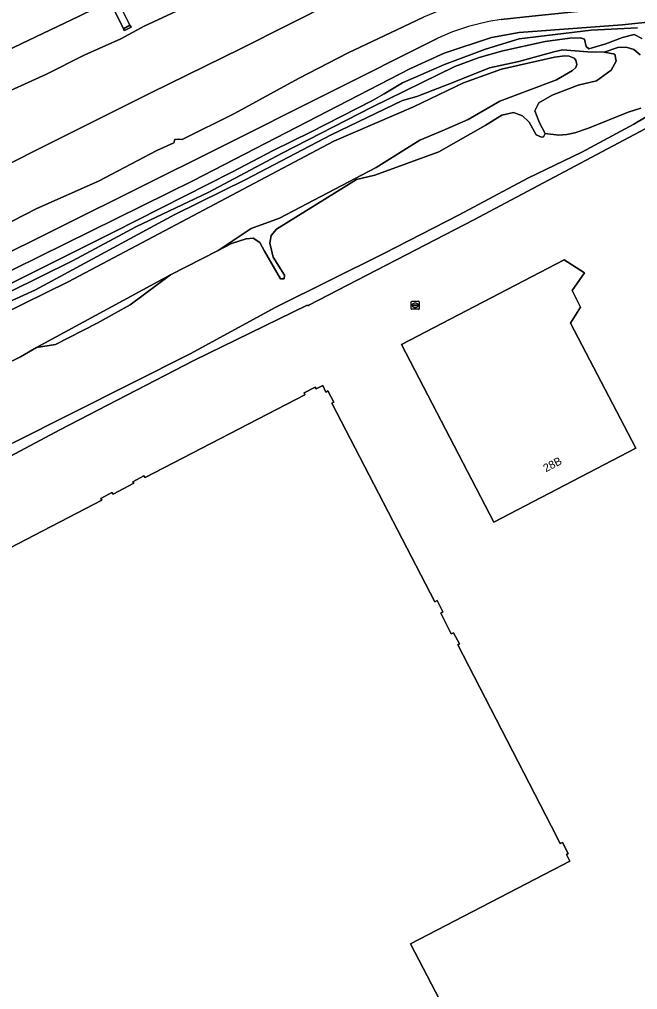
# Model space of a CAD drawing. Extents: x 156702 to 158052, y 387630 to 388992.
# Drawn here: x 157073.3 to 157150.5, y 388333.6 to 388454.8 of the extents above; entities that cross this region are included whole.
import ezdxf

# ---------------------------------------------------------------- set-up
doc = ezdxf.new("R2010")
doc.units = 0
for name, color, linetype in [('IMGEO_Berm_groen', 7, 'Continuous'), ('IMGEO_Erf', 7, 'Continuous'), ('IMGEO_Grasland_overig', 7, 'Continuous'), ('IMGEO_Groenvoorziening', 7, 'Continuous'), ('IMGEO_Meer_plas_ven_vijver', 7, 'Continuous'), ('IMGEO_Muur', 7, 'Continuous'), ('IMGEO_Oever', 7, 'Continuous'), ('IMGEO_Pand', 7, 'Continuous'), ('IMGEO_Pand_nummerreeks', 7, 'Continuous'), ('IMGEO_Rijbaan_autosnelweg', 7, 'Continuous'), ('IMGEO_Rioolput', 7, 'Continuous'), ('IMGEO_Waterloop', 7, 'Continuous')]:
    doc.layers.add(name, color=color, linetype=linetype)

msp = doc.modelspace()

# ---------------------------------------------------------------- linework, layer by layer
at = {"layer": 'IMGEO_Berm_groen'}
for points in [[(157160.5, 388495.47), (157143.49, 388486.54), (157126.49, 388477.73), (157115.61, 388472.2), (157107.09, 388468.04), (157098.43, 388463.83), (157088.31, 388458.89), (157085.42, 388457.48), (157087.1, 388454.09), (157087.25, 388453.82), (157086.44, 388453.42), (157086.29, 388453.63), (157084.62, 388457.1), (157080.78, 388455.23), (157068.07, 388449.18)], [(157069.84, 388444.87), (157076.7, 388447.98), (157081.4, 388450.32), (157085.97, 388452.38), (157088.9, 388453.97), (157093.57, 388456.14), (157099.85, 388459.39), (157105.26, 388462.22), (157111.24, 388465.12), (157116.38, 388467.75), (157122.62, 388470.79), (157129, 388473.86), (157140.1, 388479.66), (157146.34, 388482.76), (157152.81, 388486.02)]]:
    msp.add_lwpolyline(points, dxfattribs=at)
for points in [[(157087.1, 388454.09), (157085.42, 388457.48), (157084.62, 388457.1), (157086.29, 388453.63)], [(157086.29, 388453.63), (157086.44, 388453.42), (157087.25, 388453.82), (157087.1, 388454.09)]]:
    msp.add_lwpolyline(points, close=True, dxfattribs=at)
at = {"layer": 'IMGEO_Erf'}
for points in [[(157152.82, 388441.83), (157130.07, 388429.76), (157109.47, 388419.1), (157109.33, 388419.03), (157109.23, 388419.11), (157095.1, 388412.16), (157078.36, 388403.52), (157064.03, 388395.89), (157049.06, 388388.29), (157034.33, 388380.44), (156984.42, 388354.41), (156978.86, 388351.25), (156969.37, 388344.28), (156961.89, 388339.16), (156947.52, 388329.05)], [(157063.61, 388384.35), (157083.58, 388394.73), (157083.49, 388394.95), (157084.87, 388395.68), (157085.02, 388395.46), (157087.58, 388396.83), (157087.49, 388397.01), (157088.86, 388397.76), (157089.01, 388397.56), (157108.97, 388407.9), (157108.87, 388408.12), (157110.25, 388408.85), (157110.39, 388408.64), (157111.21, 388409.06), (157111.6, 388408.23), (157111.84, 388408.37), (157112.57, 388406.98), (157112.35, 388406.86), (157125.2, 388382.02), (157125.47, 388382.17), (157126.19, 388380.78), (157125.96, 388380.6), (157127.25, 388378.01), (157127.51, 388378.15), (157128.29, 388376.79), (157128.05, 388376.66), (157139.73, 388354.04), (157140.87, 388351.83), (157141.15, 388351.96), (157141.87, 388350.57), (157141.66, 388350.45), (157142.08, 388349.62), (157140.07, 388348.58), (157139.9, 388348.49), (157122.17, 388339.28), (157131.58, 388321.18)]]:
    msp.add_lwpolyline(points, dxfattribs=at)
msp.add_lwpolyline([(157132.56, 388391.97), (157121.02, 388414.18), (157141.37, 388424.74), (157143.88, 388423.15), (157142.36, 388420.93), (157143.4, 388418.86), (157142.15, 388416.84), (157150.3, 388401.22)], close=True, dxfattribs=at)
at = {"layer": 'IMGEO_Grasland_overig'}
for points in [[(157152.81, 388486.02), (157146.34, 388482.76), (157140.1, 388479.66), (157129, 388473.86), (157122.62, 388470.79), (157116.38, 388467.75), (157111.24, 388465.12), (157105.26, 388462.22), (157099.85, 388459.39), (157093.57, 388456.14), (157088.9, 388453.97), (157085.97, 388452.38), (157081.4, 388450.32), (157076.7, 388447.98), (157069.84, 388444.87)], [(157069.74, 388435.65), (157078.33, 388439.91), (157089.74, 388445.65), (157100.99, 388451.19), (157112.74, 388457.1), (157119.87, 388461.01), (157121.97, 388462.16), (157126.21, 388464.17), (157130.93, 388466.75), (157132.49, 388467.79), (157138.94, 388471.1), (157147.55, 388475.2), (157155.52, 388479.47)], [(157155.52, 388479.47), (157147.55, 388475.2), (157138.94, 388471.1), (157132.49, 388467.79), (157130.93, 388466.75), (157126.21, 388464.17), (157121.97, 388462.16), (157119.87, 388461.01), (157112.74, 388457.1), (157100.99, 388451.19), (157089.74, 388445.65), (157078.33, 388439.91), (157069.74, 388435.65)], [(157066.27, 388426.45), (157075.5, 388431.16), (157083.19, 388434.61), (157090.49, 388438.41), (157092.58, 388439.37), (157092.72, 388439.79), (157093.15, 388439.83), (157093.63, 388439.78), (157100.18, 388443.04), (157108.16, 388447.41), (157114.38, 388450.61), (157120.44, 388453.52), (157123.78, 388455.08)]]:
    msp.add_lwpolyline(points, dxfattribs=at)
at = {"layer": 'IMGEO_Groenvoorziening'}
for points in [[(157150.53, 388453.74), (157144.73, 388453.45), (157135.72, 388452.37), (157131.52, 388451.07), (157126.4, 388449.19), (157121.15, 388446.88), (157118.86, 388445.5), (157117.42, 388444.68), (157109.68, 388440.71), (157105.01, 388438.44), (157099.83, 388435.72), (157085.05, 388428.2), (157058.57, 388415.01)], [(157151.07, 388452.43), (157150.11, 388452.9), (157148.65, 388452.53), (157146.54, 388451.76), (157144.44, 388451.11), (157144.11, 388451.42), (157143.91, 388452.33), (157143.38, 388452.51), (157142.07, 388452.46), (157138.96, 388452.04), (157133.71, 388450.9), (157130.72, 388450.05), (157127.7, 388448.93), (157117.32, 388443.85), (157106.12, 388438.08), (157096.87, 388433.19), (157087.93, 388428.94), (157079.92, 388424.62), (157060.3, 388414.92)], [(157060.3, 388414.92), (157079.92, 388424.62), (157087.93, 388428.94), (157096.87, 388433.19), (157106.12, 388438.08), (157117.32, 388443.85), (157127.7, 388448.93), (157130.72, 388450.05), (157133.71, 388450.9), (157138.96, 388452.04), (157142.07, 388452.46), (157143.38, 388452.51), (157143.91, 388452.33), (157144.11, 388451.42), (157144.44, 388451.11), (157146.54, 388451.76), (157148.65, 388452.53), (157150.11, 388452.9), (157151.07, 388452.43)], [(157068.59, 388417.98), (157075.32, 388421.02), (157092.73, 388430.42), (157101.58, 388434.8), (157112.26, 388440.37), (157121.16, 388444.67), (157122.94, 388445.16), (157127.55, 388446.95), (157132.02, 388448.77), (157135.68, 388449.54), (157140.08, 388450.74), (157141.15, 388451), (157144.31, 388450.76), (157146.36, 388450.73), (157148.05, 388451.31), (157149.1, 388451.34), (157150.04, 388451.05), (157150.86, 388450.39)], [(157150.86, 388450.39), (157150.04, 388451.05), (157149.1, 388451.34), (157148.05, 388451.31), (157146.36, 388450.73), (157147.66, 388450.45), (157147.86, 388449.6), (157147.21, 388448.46), (157145.41, 388447.15), (157143.11, 388446.58), (157139.85, 388445.35), (157138.19, 388444.36), (157137.67, 388443.38), (157138.29, 388441.88), (157138.96, 388440.56), (157140.68, 388440.35), (157141.68, 388440.42), (157142.69, 388440.62), (157144.4, 388441.21), (157149.35, 388443.22), (157150.91, 388443.7)], [(157150.91, 388443.7), (157149.35, 388443.22), (157144.4, 388441.21), (157142.69, 388440.62), (157141.68, 388440.42), (157140.68, 388440.35), (157138.96, 388440.56), (157138.77, 388440.12), (157138.51, 388440.07), (157137.84, 388440.38), (157136.99, 388441.96), (157136.13, 388442.77), (157135.01, 388443.17), (157133.55, 388442.82), (157131.47, 388441.55), (157125.69, 388438.25), (157117.71, 388435.34), (157115.4, 388434.8), (157105.43, 388428.59), (157104.76, 388427.79), (157104.58, 388426.84), (157105, 388425.08), (157106.41, 388422.84), (157106.36, 388422.39), (157105.93, 388422.4), (157103.9, 388425.84), (157103.35, 388426.92), (157102.51, 388427.47), (157101.65, 388427.37), (157099.81, 388426.79), (157098.15, 388425.94), (157092.17, 388422.87), (157087.13, 388419.14), (157083.02, 388416.86), (157077.83, 388414.16), (157075.43, 388413.81), (157073.44, 388412.64), (157071.4, 388411.64)], [(157072.45, 388401.84), (157094.62, 388413.03), (157105.33, 388418.84), (157118.83, 388425.54), (157128.24, 388430.4), (157136.83, 388434.95), (157143.57, 388438.2), (157150.04, 388441.72), (157153.84, 388443.97)], [(157153.84, 388443.97), (157150.04, 388441.72), (157143.57, 388438.2), (157136.83, 388434.95), (157128.24, 388430.4), (157118.83, 388425.54), (157105.33, 388418.84), (157094.62, 388413.03), (157072.45, 388401.84)], [(156947.52, 388329.05), (156961.89, 388339.16), (156969.37, 388344.28), (156978.86, 388351.25), (156984.42, 388354.41), (157034.33, 388380.44), (157049.06, 388388.29), (157064.03, 388395.89), (157078.36, 388403.52), (157095.1, 388412.16), (157109.23, 388419.11), (157109.33, 388419.03), (157109.47, 388419.1), (157130.07, 388429.76), (157152.82, 388441.83)]]:
    msp.add_lwpolyline(points, dxfattribs=at)
at = {"layer": 'IMGEO_Meer_plas_ven_vijver'}
msp.add_lwpolyline([(157071.4, 388411.64), (157073.44, 388412.64), (157075.43, 388413.81), (157092.17, 388422.87), (157098.15, 388425.94), (157102.27, 388428.67), (157105.81, 388429.95), (157117.86, 388436.3), (157123.34, 388439.7), (157126.13, 388440.87), (157129.37, 388442.31), (157133.3, 388444.6), (157140.41, 388447.25), (157141.91, 388448.13), (157142.41, 388448.44), (157142.79, 388448.79), (157142.94, 388449.18), (157142.8, 388449.72), (157142.61, 388449.96), (157141.97, 388450.23), (157141.43, 388450.26), (157140.15, 388450.09), (157133.53, 388448.57), (157128.76, 388446.88), (157122.54, 388443.87), (157112.6, 388439.57), (157079.41, 388422), (157037.94, 388401.59)], dxfattribs=at)
at = {"layer": 'IMGEO_Muur'}
for points in [[(157152.82, 388441.83), (157130.07, 388429.76), (157109.47, 388419.1)], [(157109.47, 388419.1), (157109.33, 388419.03), (157109.23, 388419.11), (157095.1, 388412.16), (157078.36, 388403.52), (157064.03, 388395.89), (157049.06, 388388.29), (157034.33, 388380.44), (156984.42, 388354.41), (156978.86, 388351.25), (156969.37, 388344.28), (156961.89, 388339.16), (156947.52, 388329.05), (156882.49, 388283.2), (156865.15, 388270.87)]]:
    msp.add_lwpolyline(points, dxfattribs=at)
at = {"layer": 'IMGEO_Oever'}
for points in [[(157133.49, 388454.81), (157137.35, 388455.22), (157153.57, 388456.86), (157162.89, 388457.93), (157183.71, 388461.71), (157211.43, 388467.66), (157226.83, 388470.95), (157245.19, 388475.38), (157258.29, 388478.91), (157268.93, 388482.36), (157286.01, 388488.52), (157291.43, 388490.7), (157301.62, 388494.35), (157316.85, 388498.87), (157327.53, 388501.54), (157364.41, 388510.86)], [(157331.26, 388500.77), (157321.07, 388498.47), (157311.96, 388495.93), (157303.46, 388493.38), (157294.26, 388490.01), (157269.16, 388480.32), (157255.73, 388475.57), (157234.03, 388469.8), (157227.42, 388468.47), (157206.21, 388464.02), (157191.75, 388460.81), (157177.09, 388457.97), (157166.17, 388455.97), (157148.59, 388454.12), (157135.71, 388453.17), (157132.29, 388452.56), (157126.35, 388450.57), (157122.08, 388448.64), (157095.06, 388434.67), (157062.94, 388418.86), (157022.7, 388398.41), (156983.8, 388379.68), (156952.39, 388365.84), (156912.72, 388349.17)], [(157158.14, 388458.85), (157145.46, 388457.52), (157139.03, 388456.62), (157136.77, 388456.39), (157131.69, 388456.43), (157129.83, 388456.52), (157127.69, 388456.32), (157125.7, 388455.86), (157123.78, 388455.08), (157120.44, 388453.52), (157114.38, 388450.61), (157108.16, 388447.41), (157100.18, 388443.04), (157093.63, 388439.78), (157093.15, 388439.83), (157092.72, 388439.79), (157092.58, 388439.37), (157090.49, 388438.41), (157083.19, 388434.61), (157075.5, 388431.16), (157066.27, 388426.45)], [(157058.57, 388415.01), (157085.05, 388428.2), (157099.83, 388435.72), (157105.01, 388438.44), (157109.68, 388440.71), (157117.42, 388444.68), (157118.86, 388445.5), (157121.15, 388446.88), (157126.4, 388449.19), (157131.52, 388451.07), (157135.72, 388452.37), (157144.73, 388453.45), (157150.53, 388453.74)], [(156860.99, 388280.79), (156849.65, 388298.94), (156841.49, 388312.58), (156839.71, 388315.71), (156837.04, 388320.29), (156836.88, 388321.3), (156837.18, 388321.85), (156837.84, 388322.55), (156839.05, 388323.06), (156841.72, 388323.6), (156843.92, 388323.76), (156875.13, 388336.49), (156912.34, 388351.81), (156949.18, 388367.37), (156982.81, 388381.99), (157017.47, 388398.46), (157045.56, 388412.79), (157068.76, 388424.09), (157098.17, 388438.71), (157125.48, 388452.42)], [(157037.94, 388401.59), (157079.41, 388422), (157112.6, 388439.57), (157122.54, 388443.87), (157128.76, 388446.88), (157133.53, 388448.57), (157140.15, 388450.09), (157141.43, 388450.26), (157141.97, 388450.23), (157142.61, 388449.96), (157142.8, 388449.72), (157142.94, 388449.18), (157142.79, 388448.79), (157142.41, 388448.44), (157141.91, 388448.13), (157140.41, 388447.25), (157133.3, 388444.6), (157129.37, 388442.31), (157126.13, 388440.87), (157123.34, 388439.7), (157117.86, 388436.3), (157105.81, 388429.95), (157102.27, 388428.67), (157098.15, 388425.94), (157099.81, 388426.79), (157101.65, 388427.37), (157102.51, 388427.47), (157103.35, 388426.92), (157103.9, 388425.84), (157105.93, 388422.4), (157106.36, 388422.39), (157106.41, 388422.84), (157105, 388425.08), (157104.58, 388426.84), (157104.76, 388427.79), (157105.43, 388428.59), (157115.4, 388434.8), (157117.71, 388435.34), (157125.69, 388438.25), (157131.47, 388441.55), (157133.55, 388442.82), (157135.01, 388443.17), (157136.13, 388442.77), (157136.99, 388441.96), (157137.84, 388440.38), (157138.51, 388440.07), (157138.77, 388440.12), (157138.96, 388440.56), (157138.29, 388441.88), (157137.67, 388443.38), (157138.19, 388444.36), (157139.85, 388445.35), (157143.11, 388446.58), (157145.41, 388447.15), (157147.21, 388448.46), (157147.86, 388449.6), (157147.66, 388450.45), (157146.36, 388450.73), (157144.31, 388450.76), (157141.15, 388451), (157140.08, 388450.74), (157135.68, 388449.54), (157132.02, 388448.77), (157127.55, 388446.95), (157122.94, 388445.16), (157121.16, 388444.67), (157112.26, 388440.37), (157101.58, 388434.8), (157092.73, 388430.42), (157075.32, 388421.02), (157068.59, 388417.98)]]:
    msp.add_lwpolyline(points, dxfattribs=at)
msp.add_lwpolyline([(157087.13, 388419.14), (157092.17, 388422.87), (157075.43, 388413.81), (157077.83, 388414.16), (157083.02, 388416.86)], close=True, dxfattribs=at)
msp.add_arc((157137.61, 388426.29), 28.81, 98.225, 114.9016, dxfattribs=at)
at = {"layer": 'IMGEO_Pand'}
msp.add_lwpolyline([(157150.3, 388401.22), (157142.15, 388416.84), (157143.4, 388418.86), (157142.36, 388420.93), (157143.88, 388423.15), (157141.37, 388424.74), (157121.02, 388414.18), (157132.56, 388391.97)], close=True, dxfattribs=at)
msp.add_lwpolyline([(157131.58, 388321.18), (157122.17, 388339.28), (157139.9, 388348.49), (157140.07, 388348.58), (157142.08, 388349.62), (157141.66, 388350.45), (157141.87, 388350.57), (157141.15, 388351.96), (157140.87, 388351.83), (157139.73, 388354.04), (157128.05, 388376.66), (157128.29, 388376.79), (157127.51, 388378.15), (157127.25, 388378.01), (157125.96, 388380.6), (157126.19, 388380.78), (157125.47, 388382.17), (157125.2, 388382.02), (157112.35, 388406.86), (157112.57, 388406.98), (157111.84, 388408.37), (157111.6, 388408.23), (157111.21, 388409.06), (157110.39, 388408.64), (157110.25, 388408.85), (157108.87, 388408.12), (157108.97, 388407.9), (157089.01, 388397.56), (157088.86, 388397.76), (157087.49, 388397.01), (157087.58, 388396.83), (157085.02, 388395.46), (157084.87, 388395.68), (157083.49, 388394.95), (157083.58, 388394.73), (157063.61, 388384.35)], dxfattribs=at)
at = {"layer": 'IMGEO_Rijbaan_autosnelweg'}
msp.add_lwpolyline([(157068.07, 388449.18), (157080.78, 388455.23), (157084.62, 388457.1), (157085.42, 388457.48), (157088.31, 388458.89), (157098.43, 388463.83), (157107.09, 388468.04), (157115.61, 388472.2), (157126.49, 388477.73), (157143.49, 388486.54), (157160.5, 388495.47)], dxfattribs=at)
at = {"layer": 'IMGEO_Rioolput'}
for p, q in [((157122.25, 388418.65), (157122.25, 388419.5)), ((157122.32, 388419.58), (157123.17, 388419.58)), ((157122.51, 388419.07), (157122.51, 388419.08)), ((157122.55, 388419.12), (157122.95, 388419.12)), ((157122.94, 388419.03), (157122.55, 388419.03)), ((157122.76, 388418.8), (157122.73, 388418.8)), ((157122.74, 388419.36), (157122.76, 388419.36)), ((157122.99, 388419.08), (157122.99, 388419.07)), ((157123.25, 388419.5), (157123.25, 388418.65)), ((157123.17, 388418.58), (157122.32, 388418.58))]:
    msp.add_line(p, q, dxfattribs=at)
for points in [[(157122.25, 388418.65), (157122.25, 388419.5)], [(157122.32, 388419.58), (157123.17, 388419.58)], [(157123.25, 388419.5), (157123.25, 388418.65)], [(157123.17, 388418.58), (157122.32, 388418.58)]]:
    msp.add_lwpolyline(points, dxfattribs=at)
for centre, radius, start, end in [((157122.32, 388419.5), 0.0765, 91.552, 178.448), ((157122.32, 388419.5), 0.0765, 91.552, 178.448), ((157122.55, 388419.08), 0.0403, 85.8775, 175.7526), ((157122.54, 388419.07), 0.0366, 178.938, 274.7102), ((157122.95, 388419.08), 0.043, 264.8664, 352.4533), ((157122.95, 388419.08), 0.0386, 1.7309, 96.639), ((157123.17, 388419.5), 0.0765, 1.552, 88.448), ((157123.17, 388419.5), 0.0765, 1.552, 88.448), ((157122.32, 388418.65), 0.0765, 181.552, 268.448), ((157122.32, 388418.65), 0.0765, 181.552, 268.448), ((157123.17, 388418.65), 0.0765, 271.552, 358.448), ((157123.17, 388418.65), 0.0765, 271.552, 358.448)]:
    msp.add_arc(centre, radius, start, end, dxfattribs=at)
for centre, major_axis, ratio, start_param, end_param in [((157122.73, 388419.08), (-0.387, 0.002), 0.722429, 4.712389, 7.853982), ((157122.76, 388419.08), (-0.39, 0.002), 0.717154, 1.570796, 4.712389)]:
    msp.add_ellipse(centre, major_axis=major_axis, ratio=ratio, start_param=start_param, end_param=end_param, dxfattribs=at)
at = {"layer": 'IMGEO_Waterloop'}
for points in [[(157364.41, 388510.86), (157327.53, 388501.54), (157316.85, 388498.87), (157301.62, 388494.35), (157291.43, 388490.7), (157286.01, 388488.52), (157268.93, 388482.36), (157258.29, 388478.91), (157245.19, 388475.38), (157226.83, 388470.95), (157211.43, 388467.66), (157183.71, 388461.71), (157162.89, 388457.93), (157153.57, 388456.86), (157137.35, 388455.22), (157133.49, 388454.81)], [(156912.72, 388349.17), (156952.39, 388365.84), (156983.8, 388379.68), (157022.7, 388398.41), (157062.94, 388418.86), (157095.06, 388434.67), (157122.08, 388448.64), (157126.35, 388450.57), (157132.29, 388452.56), (157135.71, 388453.17), (157148.59, 388454.12), (157166.17, 388455.97), (157177.09, 388457.97), (157191.75, 388460.81), (157206.21, 388464.02), (157227.42, 388468.47), (157234.03, 388469.8), (157255.73, 388475.57), (157269.16, 388480.32), (157294.26, 388490.01), (157303.46, 388493.38), (157311.96, 388495.93), (157321.07, 388498.47), (157331.26, 388500.77)], [(157125.48, 388452.42), (157098.17, 388438.71), (157068.76, 388424.09), (157045.56, 388412.79), (157017.47, 388398.46), (156982.81, 388381.99), (156949.18, 388367.37), (156912.34, 388351.81), (156875.13, 388336.49), (156843.92, 388323.76), (156841.72, 388323.6), (156839.05, 388323.06), (156837.84, 388322.55), (156837.18, 388321.85), (156836.88, 388321.3), (156837.04, 388320.29), (156839.71, 388315.71), (156841.49, 388312.58), (156849.65, 388298.94), (156860.99, 388280.79)]]:
    msp.add_lwpolyline(points, dxfattribs=at)
msp.add_arc((157137.61, 388426.29), 28.81, 98.225, 114.9016, dxfattribs=at)

# ---------------------------------------------------------------- texts
at = {"layer": 'IMGEO_Pand_nummerreeks'}
msp.add_text('28B', height=1, rotation=27.5576, dxfattribs=at).set_placement((157139.06, 388398.2))

doc.saveas('drawing.dxf')
